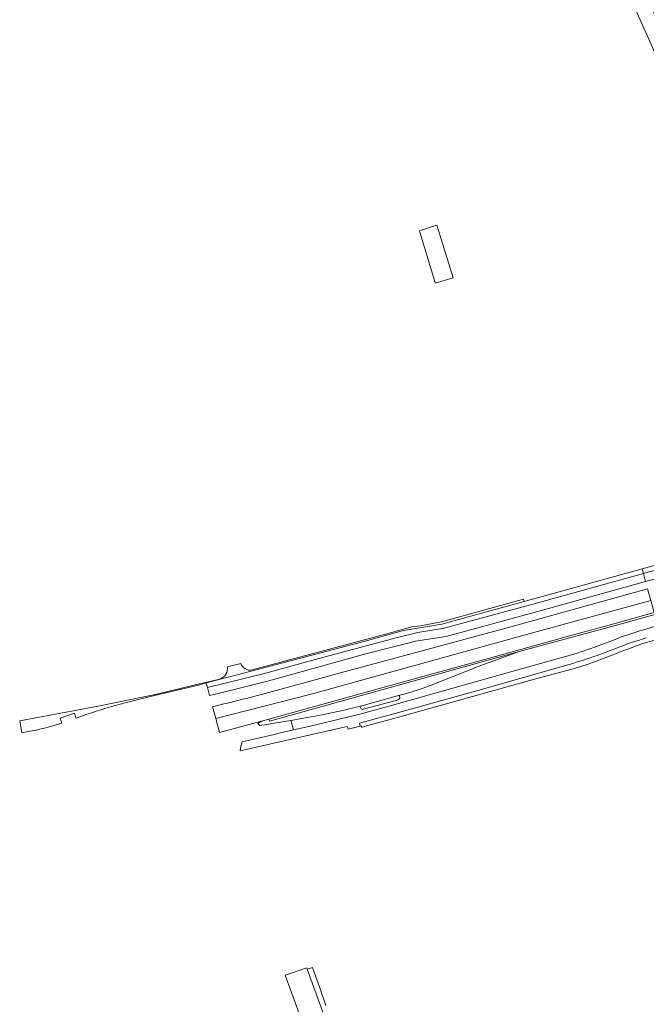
# Model space of a CAD drawing. Extents: x 146402 to 164798, y 455483 to 464134.
# Tile 490 of 575: x 155899 to 156067, y 463148 to 463413. Entities that reach past the tile are written whole.
import ezdxf

# ---------------------------------------------------------------- set-up
doc = ezdxf.new("R2010")
doc.units = 0
doc.header["$LTSCALE"] = 0.2
for name, color, linetype, lineweight in [('B-XX-VH-VERHARDING_ASFALT-GV', 252, 'CONTINUOUS', 18), ('B-XX-VH-VERHARDING_BETONSTRAATSTEEN-GV', 252, 'CONTINUOUS', 18), ('B-XX-VH-VERHARDING_STRAATBAKSTEEN-GV', 252, 'CONTINUOUS', 18), ('B-XX-VH-VERHARDING_TEGEL-GV', 252, 'CONTINUOUS', 18)]:
    doc.layers.add(name, color=color, linetype=linetype, lineweight=lineweight)

msp = doc.modelspace()

# ---------------------------------------------------------------- linework, layer by layer
at = {"layer": 'B-XX-VH-VERHARDING_ASFALT-GV'}
for points in [[(156073.782, 463404.592), (156072.887, 463406.585), (156054.022, 463448.582), (156051.568, 463454.071), (156046.078, 463467.854), (156044.694, 463470.929), (156035.483, 463491.213), (156031.313, 463489.323), (156045.369, 463458.25), (156045.383, 463458.215), (156045.429, 463458.109), (156050.419, 463446.652), (156070.898, 463400.817), (156072.915, 463396.058), (156075.504, 463394.996), (156079.31, 463397.156), (156076.995, 463402.309)], [(156098.196, 463261.702), (156069.283, 463253.602), (156056.815, 463250.109), (156047.898, 463247.722), (156025.064, 463241.338), (156000, 463234.42), (155965.831, 463224.966), (155966.014, 463224.438), (156000, 463233.866), (156032.991, 463243.094), (156058.511, 463250.054), (156069.427, 463253.102)], [(156068.391, 463256.804), (156067.511, 463259.964), (156067.509, 463259.972), (156031.76, 463249.999), (156000, 463241.42), (155985.986, 463237.635), (155966.81, 463232.35)], [(155950.7, 463228.296), (155951.551, 463225.11), (155977.209, 463231.626), (156035.982, 463247.99), (156068.391, 463256.804)], [(156008.94, 463233.913), (156015.027, 463236.284), (156022.745, 463239.385), (156032.991, 463243.094), (156000, 463233.866), (155966.014, 463224.438), (155965.831, 463224.966), (155964.831, 463224.675)], [(155990.192, 463228.399), (155990.739, 463228.551), (156000, 463231.125), (156000.628, 463231.301), (156001.008, 463231.407)], [(155966.209, 463223.685), (155967.791, 463223.955), (155971.747, 463224.632), (155976.218, 463225.397), (155980.143, 463226.144)], [(155962.868, 463223.822), (155963.429, 463223.209), (155966.209, 463223.685)]]:
    msp.add_lwpolyline(points, dxfattribs=at)
msp.add_lwpolyline([(155951.551, 463225.11), (155952.538, 463221.399), (155964.831, 463224.675), (155965.831, 463224.966), (156000, 463234.42), (156025.064, 463241.338), (156047.898, 463247.722), (156056.815, 463250.109), (156069.283, 463253.602), (156068.391, 463256.804), (156035.982, 463247.99), (155977.209, 463231.626)], close=True, dxfattribs=at)
for points in [[(156001.008, 463231.407, 0.0345231), (156008.94, 463233.913)], [(155966.81, 463232.35, -0.0055771), (155950.7, 463228.296)], [(155980.143, 463226.144, 0.0116588), (155990.192, 463228.399)], [(155964.831, 463224.675, 0.0625757), (155962.868, 463223.822)]]:
    msp.add_lwpolyline(points, format="xyb", dxfattribs=at)
at = {"layer": 'B-XX-VH-VERHARDING_BETONSTRAATSTEEN-GV'}
msp.add_lwpolyline([(156010.917, 463357.638), (156006.174, 463356.19), (156006.305, 463355.767), (156010.363, 463342.497), (156010.492, 463342.091), (156015.305, 463343.543)], close=True, dxfattribs=at)
for points in [[(156066.524, 463248.984), (156070.271, 463250.079), (156069.427, 463253.102), (156058.511, 463250.054), (156032.991, 463243.094), (156022.745, 463239.385), (156015.027, 463236.284), (156008.94, 463233.913)], [(156053.204, 463244.258), (156057.864, 463246.01)], [(155980.143, 463226.144), (155976.218, 463225.397), (155971.747, 463224.632), (155972.431, 463222.066), (155976.533, 463223.017), (155990.24, 463226.253), (156000, 463228.938), (156035.532, 463238.967), (156045.799, 463241.841)], [(156001.008, 463231.407), (156000.628, 463231.301)], [(155990.739, 463228.551), (155990.192, 463228.399)], [(156000.868, 463230.392), (156000.423, 463230.12), (156000, 463230.005), (155991.121, 463227.603)], [(155990.072, 463119.569), (155976.13, 463157.776), (155975.996, 463158.141), (155970.222, 463156.124), (155975.298, 463142.153), (155986.099, 463112.723), (155986.184, 463112.394), (155986.431, 463111.995), (155986.831, 463111.35), (155987.32, 463110.764), (155987.658, 463110.435), (155988.258, 463109.968), (155988.915, 463109.586), (155989.618, 463109.297), (155990.351, 463109.106), (155991.107, 463109.012), (155991.565, 463108.955)]]:
    msp.add_lwpolyline(points, dxfattribs=at)
for points in [[(156057.864, 463246.01, -0.0281828), (156066.524, 463248.984)], [(156045.799, 463241.841, 0.0085252), (156053.204, 463244.258)], [(156008.94, 463233.913, -0.0345231), (156001.008, 463231.407)], [(156000.628, 463231.301, -0.4842736), (156000.868, 463230.392)], [(155990.192, 463228.399, -0.0116588), (155980.143, 463226.144)], [(155991.121, 463227.603, -0.9280511), (155990.739, 463228.551)]]:
    msp.add_lwpolyline(points, format="xyb", dxfattribs=at)
at = {"layer": 'B-XX-VH-VERHARDING_STRAATBAKSTEEN-GV'}
for points in [[(155927.193, 463229.318), (155934.743, 463231.196), (155947.257, 463234.217), (155949, 463234.67), (155957.326, 463236.834), (155991.707, 463245.933), (156000, 463248.243), (156001.915, 463248.777), (156009.564, 463250.056), (156012.248, 463250.463), (156025.467, 463254.112), (156026.538, 463254.408), (156034.353, 463256.566), (156034.239, 463256.964), (156034.181, 463257.165), (156012.197, 463251.059), (156006.559, 463250.041), (156005.67, 463249.932), (156004.127, 463249.743), (156003.85, 463249.641), (156000, 463248.551), (155997.446, 463247.862), (155961.357, 463238.204)], [(155958.29, 463239.935), (155954.663, 463239.042)], [(155952.635, 463235.719), (155945.62, 463234.084), (155935.692, 463231.681), (155919.992, 463228.426), (155898.911, 463224.504), (155899.484, 463221.236)], [(155910.257, 463223.903), (155909.804, 463225.177), (155913.591, 463226.524), (155914.049, 463225.23), (155916.942, 463226.257)], [(155899.484, 463221.236), (155900.213, 463221.446), (155902.771, 463221.913)]]:
    msp.add_lwpolyline(points, dxfattribs=at)
for points in [[(155954.663, 463239.042, -0.3724825), (155952.635, 463235.719)], [(155961.357, 463238.204, -0.394781), (155958.29, 463239.935)], [(155916.942, 463226.257, -0.0174497), (155927.193, 463229.318)], [(155902.771, 463221.913, 0.0304367), (155910.257, 463223.903)]]:
    msp.add_lwpolyline(points, format="xyb", dxfattribs=at)
at = {"layer": 'B-XX-VH-VERHARDING_TEGEL-GV'}
for points in [[(156136.374, 463285.018), (156135.991, 463284.91), (156135.79, 463284.854), (156127.561, 463282.539), (156126.282, 463282.18), (156101.776, 463275.287), (156100.309, 463274.874), (156077.831, 463268.626), (156076.78, 463268.334), (156066.009, 463265.342), (156066.36, 463264.088), (156066.361, 463264.083)], [(156135.905, 463283.699), (156120.531, 463279.195), (156110.126, 463276.318), (156083.863, 463268.936), (156066.361, 463264.083), (156066.96, 463261.937), (156066.962, 463261.93), (156084.464, 463266.783), (156110.726, 463274.165), (156121.153, 463277.047), (156133.903, 463280.902)], [(156066.361, 463264.083), (156083.863, 463268.936), (156110.126, 463276.318), (156120.531, 463279.195), (156135.905, 463283.699)], [(156070.867, 463247.936), (156070.271, 463250.079), (156066.524, 463248.984)], [(156066.228, 463245.233), (156071.204, 463246.72)], [(156057.864, 463246.01), (156053.204, 463244.258)], [(156045.799, 463241.841), (156035.532, 463238.967), (156000, 463228.938), (155990.24, 463226.253), (155976.533, 463223.017), (155972.431, 463222.066), (155968.533, 463221.164), (155966.877, 463220.748), (155958.661, 463218.867)], [(156053.958, 463242.074), (156058.737, 463243.871)], [(156058.737, 463243.871), (156053.958, 463242.074)], [(156054.393, 463240.773), (156058.134, 463242.233)], [(155958.089, 463216.413), (155986.871, 463223.008), (155987.022, 463222.626), (155987.124, 463222.245), (155990.351, 463223.105), (155990.139, 463223.902), (156000, 463226.539), (156021.922, 463232.68), (156046.478, 463239.632)], [(156046.478, 463239.632), (156021.922, 463232.68), (156000, 463226.539), (155990.139, 463223.902), (155990.351, 463223.105), (155990.628, 463223.179), (155990.744, 463222.745), (155991.424, 463222.935), (156000, 463225.331), (156037.101, 463235.659), (156047.473, 463238.453)], [(156000.628, 463231.301), (156000, 463231.125), (155990.739, 463228.551)], [(155991.121, 463227.603), (156000, 463230.005), (156000.423, 463230.12), (156000.868, 463230.392)], [(155981.134, 463148.001), (155979.457, 463152.752), (155977.536, 463158.217), (155976.13, 463157.776), (155990.072, 463119.569)]]:
    msp.add_lwpolyline(points, dxfattribs=at)
for points in [[(156066.361, 463264.083), (156066.36, 463264.088), (156066.009, 463265.342), (156049.578, 463260.779), (156048.315, 463260.428), (156037.584, 463257.458), (156034.353, 463256.566), (156026.538, 463254.408), (156025.467, 463254.112), (156012.248, 463250.463), (156009.564, 463250.056), (156001.915, 463248.777), (156000, 463248.243), (155991.707, 463245.933), (155957.326, 463236.834), (155949, 463234.67), (155949.325, 463233.451), (155964.238, 463237.11), (155978.207, 463240.999), (156000, 463246.758), (156005.767, 463248.227), (156012.902, 463249.362), (156037.082, 463255.965)], [(155949.898, 463231.312), (155952.921, 463232.055), (155965.09, 463235.046), (155966.462, 463235.427), (155991.502, 463242.39), (156000, 463244.554), (156005.14, 463245.863), (156013.371, 463247.173), (156037.678, 463253.81), (156066.962, 463261.93), (156066.96, 463261.937), (156066.361, 463264.083), (156037.082, 463255.965), (156012.902, 463249.362), (156005.767, 463248.227), (156000, 463246.758), (155978.207, 463240.999), (155964.238, 463237.11), (155949.325, 463233.451)]]:
    msp.add_lwpolyline(points, close=True, dxfattribs=at)
for points in [[(156066.524, 463248.984, 0.0281828), (156057.864, 463246.01)], [(156058.737, 463243.871, -0.0284088), (156067.149, 463246.76)], [(156067.149, 463246.76, 0.0284088), (156058.737, 463243.871)], [(156053.204, 463244.258, -0.0085252), (156045.799, 463241.841)], [(156058.134, 463242.233, -0.0111452), (156066.228, 463245.233)], [(156046.478, 463239.632, 0.0085209), (156053.958, 463242.074)], [(156053.958, 463242.074, -0.0085209), (156046.478, 463239.632)], [(156047.473, 463238.453, 0.0251299), (156054.393, 463240.773)], [(156000.868, 463230.392, 0.4842736), (156000.628, 463231.301)], [(155990.739, 463228.551, 0.9280511), (155991.121, 463227.603)], [(155958.661, 463218.867, 0.0725806), (155958.089, 463216.413)]]:
    msp.add_lwpolyline(points, format="xyb", dxfattribs=at)

doc.saveas('drawing.dxf')
